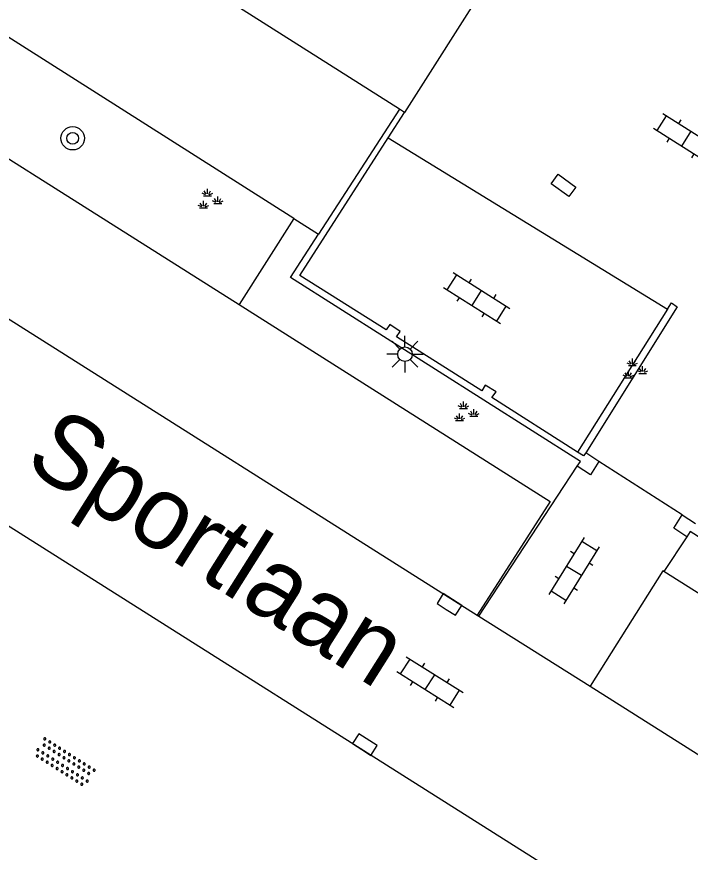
# Model space of a CAD drawing. Extents: x 136000 to 141000, y 400494 to 402006.
# Drawn here: x 138201.82 to 138224.86, y 401597.09 to 401625.67 of the extents above; entities that cross this region are included whole.
import ezdxf

# ---------------------------------------------------------------- set-up
doc = ezdxf.new("R2010")
doc.units = 0
for name, color, linetype in [('gg-afsc-erfafscheiding', 7, 'Continuous'), ('gg-afsc-hekwerk', 7, 'Continuous'), ('gg-afsc-muur', 7, 'Continuous'), ('gg-anno-openbare ruimte label', 7, 'Continuous'), ('gg-knt-verharding', 7, 'Continuous'), ('gt-grn-groengrens', 7, 'Continuous'), ('gt-symb-boom', 7, 'Continuous'), ('gt-symb-groenvak', 7, 'Continuous'), ('gt-symb-klinker verharding', 7, 'Continuous'), ('gt-symb-kolk', 7, 'Continuous'), ('gt-symb-kolk center center', 7, 'Continuous'), ('gt-symb-lichtmast', 7, 'Continuous'), ('gt-symb-overige verharding', 7, 'Continuous')]:
    doc.layers.add(name, color=color, linetype=linetype)

# ---------------------------------------------------------------- blocks, each defined once
blk = doc.blocks.new('gt0-GRVAK')
at = {"layer": 'gt-symb-groenvak'}
for p, q in [((-0.091, 0.211), (-0.156, 0.322)), ((-0.047, 0.214), (-0.047, 0.393)), ((-0.004, 0.211), (0.061, 0.322)), ((-0.11, 0.189), (-0.228, 0.24)), ((-0.182, 0.153), (0.088, 0.153)), ((0.015, 0.189), (0.133, 0.24)), ((0.262, -0.052), (0.197, 0.059)), ((0.305, -0.049), (0.305, 0.13)), ((0.349, -0.052), (0.414, 0.059)), ((-0.245, -0.228), (-0.363, -0.177)), ((-0.318, -0.264), (-0.047, -0.264)), ((-0.226, -0.206), (-0.291, -0.095)), ((-0.183, -0.203), (-0.183, -0.024)), ((-0.139, -0.206), (-0.074, -0.095)), ((-0.12, -0.228), (-0.002, -0.177)), ((0.243, -0.074), (0.125, -0.023)), ((0.17, -0.11), (0.441, -0.11)), ((0.368, -0.074), (0.486, -0.023))]:
    blk.add_line(p, q, dxfattribs=at)
blk = doc.blocks.new('gt0-LMAST')
at = {"layer": 'gt-symb-lichtmast'}
for p, q in [((-0.005, 0.246), (-0.005, 0.621)), ((-0.182, 0.173), (-0.447, 0.438)), ((0.172, 0.173), (0.437, 0.438)), ((-0.255, -0.004), (-0.63, -0.004)), ((-0.182, -0.181), (-0.447, -0.446)), ((-0.005, -0.254), (-0.005, -0.629)), ((0.437, -0.446), (0.172, -0.181)), ((0.245, -0.004), (0.62, -0.004))]:
    blk.add_line(p, q, dxfattribs=at)
blk.add_circle((-0.005, -0.004), 0.25, dxfattribs=at)
blk = doc.blocks.new('gt0-KL1')
at = {"layer": 'gt-symb-klinker verharding'}
for p, q in [((-1.15, 0.3), (1.15, 0.3)), ((-1, -0.3), (-1, 0.3)), ((-0.5, 0.3), (-0.5, 0.45)), ((0, -0.3), (0, 0.3)), ((0.5, 0.3), (0.5, 0.45)), ((1, -0.3), (1, 0.3)), ((-1.15, -0.3), (1.15, -0.3)), ((-0.5, -0.45), (-0.5, -0.3)), ((0.5, -0.45), (0.5, -0.3))]:
    blk.add_line(p, q, dxfattribs=at)
blk = doc.blocks.new('gt0-KOLKCC')
at = {"layer": 'gt-symb-kolk center center'}
blk.add_lwpolyline([(-0.375, 0.2), (0.375, 0.2), (0.375, -0.2), (-0.375, -0.2)], close=True, dxfattribs=at)
blk = doc.blocks.new('gt0-BOOM')
at = {"layer": 'gt-symb-boom'}
for radius in [0.4, 0.2]:
    blk.add_circle((0, 0), radius, dxfattribs=at)
blk = doc.blocks.new('gt0-OVH')
at = {"layer": 'gt-symb-overige verharding'}
for points in [[(-0.972, 0.298), (-0.967, 0.308), (-0.965, 0.319), (-0.966, 0.33), (-0.971, 0.34), (-0.978, 0.348), (-0.988, 0.353), (-0.999, 0.355), (-1.01, 0.354), (-1.02, 0.349), (-1.028, 0.342), (-1.033, 0.332), (-1.035, 0.321), (-1.034, 0.31), (-1.029, 0.3), (-1.022, 0.292), (-1.012, 0.287), (-1.001, 0.285), (-0.99, 0.286), (-0.98, 0.291)], [(-0.772, 0.298), (-0.767, 0.308), (-0.765, 0.319), (-0.766, 0.33), (-0.771, 0.34), (-0.778, 0.348), (-0.788, 0.353), (-0.799, 0.355), (-0.81, 0.354), (-0.82, 0.349), (-0.828, 0.342), (-0.833, 0.332), (-0.835, 0.321), (-0.834, 0.31), (-0.829, 0.3), (-0.822, 0.292), (-0.812, 0.287), (-0.801, 0.285), (-0.79, 0.286), (-0.78, 0.291)], [(-0.572, 0.298), (-0.567, 0.308), (-0.565, 0.319), (-0.566, 0.33), (-0.571, 0.34), (-0.578, 0.348), (-0.588, 0.353), (-0.599, 0.355), (-0.61, 0.354), (-0.62, 0.349), (-0.628, 0.342), (-0.633, 0.332), (-0.635, 0.321), (-0.634, 0.31), (-0.629, 0.3), (-0.622, 0.292), (-0.612, 0.287), (-0.601, 0.285), (-0.59, 0.286), (-0.58, 0.291)], [(-0.372, 0.298), (-0.367, 0.308), (-0.365, 0.319), (-0.366, 0.33), (-0.371, 0.34), (-0.378, 0.348), (-0.388, 0.353), (-0.399, 0.355), (-0.41, 0.354), (-0.42, 0.349), (-0.428, 0.342), (-0.433, 0.332), (-0.435, 0.321), (-0.434, 0.31), (-0.429, 0.3), (-0.422, 0.292), (-0.412, 0.287), (-0.401, 0.285), (-0.39, 0.286), (-0.38, 0.291)], [(-0.172, 0.298), (-0.167, 0.308), (-0.165, 0.319), (-0.166, 0.33), (-0.171, 0.34), (-0.178, 0.348), (-0.188, 0.353), (-0.199, 0.355), (-0.21, 0.354), (-0.22, 0.349), (-0.228, 0.342), (-0.233, 0.332), (-0.235, 0.321), (-0.234, 0.31), (-0.229, 0.3), (-0.222, 0.292), (-0.212, 0.287), (-0.201, 0.285), (-0.19, 0.286), (-0.18, 0.291)], [(0.028, 0.298), (0.033, 0.308), (0.035, 0.319), (0.034, 0.33), (0.029, 0.34), (0.022, 0.348), (0.012, 0.353), (0.001, 0.355), (-0.01, 0.354), (-0.02, 0.349), (-0.028, 0.342), (-0.033, 0.332), (-0.035, 0.321), (-0.034, 0.31), (-0.029, 0.3), (-0.022, 0.292), (-0.012, 0.287), (-0.001, 0.285), (0.01, 0.286), (0.02, 0.291)], [(0.228, 0.298), (0.233, 0.308), (0.235, 0.319), (0.234, 0.33), (0.229, 0.34), (0.222, 0.348), (0.212, 0.353), (0.201, 0.355), (0.19, 0.354), (0.18, 0.349), (0.172, 0.342), (0.167, 0.332), (0.165, 0.321), (0.166, 0.31), (0.171, 0.3), (0.178, 0.292), (0.188, 0.287), (0.199, 0.285), (0.21, 0.286), (0.22, 0.291)], [(0.428, 0.298), (0.433, 0.308), (0.435, 0.319), (0.434, 0.33), (0.429, 0.34), (0.422, 0.348), (0.412, 0.353), (0.401, 0.355), (0.39, 0.354), (0.38, 0.349), (0.372, 0.342), (0.367, 0.332), (0.365, 0.321), (0.366, 0.31), (0.371, 0.3), (0.378, 0.292), (0.388, 0.287), (0.399, 0.285), (0.41, 0.286), (0.42, 0.291)], [(0.628, 0.298), (0.633, 0.308), (0.635, 0.319), (0.634, 0.33), (0.629, 0.34), (0.622, 0.348), (0.612, 0.353), (0.601, 0.355), (0.59, 0.354), (0.58, 0.349), (0.572, 0.342), (0.567, 0.332), (0.565, 0.321), (0.566, 0.31), (0.571, 0.3), (0.578, 0.292), (0.588, 0.287), (0.599, 0.285), (0.61, 0.286), (0.62, 0.291)], [(0.828, 0.298), (0.833, 0.308), (0.835, 0.319), (0.834, 0.33), (0.829, 0.34), (0.822, 0.348), (0.812, 0.353), (0.801, 0.355), (0.79, 0.354), (0.78, 0.349), (0.772, 0.342), (0.767, 0.332), (0.765, 0.321), (0.766, 0.31), (0.771, 0.3), (0.778, 0.292), (0.788, 0.287), (0.799, 0.285), (0.81, 0.286), (0.82, 0.291)], [(1.028, 0.298), (1.033, 0.308), (1.035, 0.319), (1.034, 0.33), (1.029, 0.34), (1.022, 0.348), (1.012, 0.353), (1.001, 0.355), (0.99, 0.354), (0.98, 0.349), (0.972, 0.342), (0.967, 0.332), (0.965, 0.321), (0.966, 0.31), (0.971, 0.3), (0.978, 0.292), (0.988, 0.287), (0.999, 0.285), (1.01, 0.286), (1.02, 0.291)], [(-0.872, 0.106), (-0.867, 0.116), (-0.865, 0.126), (-0.866, 0.137), (-0.871, 0.147), (-0.878, 0.156), (-0.888, 0.161), (-0.899, 0.163), (-0.91, 0.162), (-0.92, 0.157), (-0.928, 0.15), (-0.933, 0.14), (-0.935, 0.129), (-0.934, 0.118), (-0.929, 0.108), (-0.922, 0.1), (-0.912, 0.095), (-0.901, 0.092), (-0.89, 0.094), (-0.88, 0.098)], [(-0.672, 0.106), (-0.667, 0.116), (-0.665, 0.126), (-0.666, 0.137), (-0.671, 0.147), (-0.678, 0.156), (-0.688, 0.161), (-0.699, 0.163), (-0.71, 0.162), (-0.72, 0.157), (-0.728, 0.15), (-0.733, 0.14), (-0.735, 0.129), (-0.734, 0.118), (-0.729, 0.108), (-0.722, 0.1), (-0.712, 0.095), (-0.701, 0.092), (-0.69, 0.094), (-0.68, 0.098)], [(-0.472, 0.106), (-0.467, 0.116), (-0.465, 0.126), (-0.466, 0.137), (-0.471, 0.147), (-0.478, 0.156), (-0.488, 0.161), (-0.499, 0.163), (-0.51, 0.162), (-0.52, 0.157), (-0.528, 0.15), (-0.533, 0.14), (-0.535, 0.129), (-0.534, 0.118), (-0.529, 0.108), (-0.522, 0.1), (-0.512, 0.095), (-0.501, 0.092), (-0.49, 0.094), (-0.48, 0.098)], [(-0.272, 0.106), (-0.267, 0.116), (-0.265, 0.126), (-0.266, 0.137), (-0.271, 0.147), (-0.278, 0.156), (-0.288, 0.161), (-0.299, 0.163), (-0.31, 0.162), (-0.32, 0.157), (-0.328, 0.15), (-0.333, 0.14), (-0.335, 0.129), (-0.334, 0.118), (-0.329, 0.108), (-0.322, 0.1), (-0.312, 0.095), (-0.301, 0.092), (-0.29, 0.094), (-0.28, 0.098)], [(-0.072, 0.106), (-0.067, 0.116), (-0.065, 0.126), (-0.066, 0.137), (-0.071, 0.147), (-0.078, 0.156), (-0.088, 0.161), (-0.099, 0.163), (-0.11, 0.162), (-0.12, 0.157), (-0.128, 0.15), (-0.133, 0.14), (-0.135, 0.129), (-0.134, 0.118), (-0.129, 0.108), (-0.122, 0.1), (-0.112, 0.095), (-0.101, 0.092), (-0.09, 0.094), (-0.08, 0.098)], [(0.128, 0.106), (0.133, 0.116), (0.135, 0.126), (0.134, 0.137), (0.129, 0.147), (0.122, 0.156), (0.112, 0.161), (0.101, 0.163), (0.09, 0.162), (0.08, 0.157), (0.072, 0.15), (0.067, 0.14), (0.065, 0.129), (0.066, 0.118), (0.071, 0.108), (0.078, 0.1), (0.088, 0.095), (0.099, 0.092), (0.11, 0.094), (0.12, 0.098)], [(0.328, 0.106), (0.333, 0.116), (0.335, 0.126), (0.334, 0.137), (0.329, 0.147), (0.322, 0.156), (0.312, 0.161), (0.301, 0.163), (0.29, 0.162), (0.28, 0.157), (0.272, 0.15), (0.267, 0.14), (0.265, 0.129), (0.266, 0.118), (0.271, 0.108), (0.278, 0.1), (0.288, 0.095), (0.299, 0.092), (0.31, 0.094), (0.32, 0.098)], [(0.528, 0.106), (0.533, 0.116), (0.535, 0.126), (0.534, 0.137), (0.529, 0.147), (0.522, 0.156), (0.512, 0.161), (0.501, 0.163), (0.49, 0.162), (0.48, 0.157), (0.472, 0.15), (0.467, 0.14), (0.465, 0.129), (0.466, 0.118), (0.471, 0.108), (0.478, 0.1), (0.488, 0.095), (0.499, 0.092), (0.51, 0.094), (0.52, 0.098)], [(0.728, 0.106), (0.733, 0.116), (0.735, 0.126), (0.734, 0.137), (0.729, 0.147), (0.722, 0.156), (0.712, 0.161), (0.701, 0.163), (0.69, 0.162), (0.68, 0.157), (0.672, 0.15), (0.667, 0.14), (0.665, 0.129), (0.666, 0.118), (0.671, 0.108), (0.678, 0.1), (0.688, 0.095), (0.699, 0.092), (0.71, 0.094), (0.72, 0.098)], [(0.928, 0.106), (0.933, 0.116), (0.935, 0.126), (0.934, 0.137), (0.929, 0.147), (0.922, 0.156), (0.912, 0.161), (0.901, 0.163), (0.89, 0.162), (0.88, 0.157), (0.872, 0.15), (0.867, 0.14), (0.865, 0.129), (0.866, 0.118), (0.871, 0.108), (0.878, 0.1), (0.888, 0.095), (0.899, 0.092), (0.91, 0.094), (0.92, 0.098)], [(-0.972, -0.142), (-0.967, -0.132), (-0.965, -0.121), (-0.966, -0.11), (-0.971, -0.1), (-0.978, -0.092), (-0.988, -0.087), (-0.999, -0.085), (-1.01, -0.086), (-1.02, -0.091), (-1.028, -0.098), (-1.033, -0.108), (-1.035, -0.119), (-1.034, -0.13), (-1.029, -0.14), (-1.022, -0.148), (-1.012, -0.153), (-1.001, -0.155), (-0.99, -0.154), (-0.98, -0.149)], [(-0.872, -0.334), (-0.867, -0.324), (-0.865, -0.314), (-0.866, -0.303), (-0.871, -0.293), (-0.878, -0.284), (-0.888, -0.279), (-0.899, -0.277), (-0.91, -0.278), (-0.92, -0.283), (-0.928, -0.29), (-0.933, -0.3), (-0.935, -0.311), (-0.934, -0.322), (-0.929, -0.332), (-0.922, -0.34), (-0.912, -0.345), (-0.901, -0.348), (-0.89, -0.346), (-0.88, -0.342)], [(-0.772, -0.142), (-0.767, -0.132), (-0.765, -0.121), (-0.766, -0.11), (-0.771, -0.1), (-0.778, -0.092), (-0.788, -0.087), (-0.799, -0.085), (-0.81, -0.086), (-0.82, -0.091), (-0.828, -0.098), (-0.833, -0.108), (-0.835, -0.119), (-0.834, -0.13), (-0.829, -0.14), (-0.822, -0.148), (-0.812, -0.153), (-0.801, -0.155), (-0.79, -0.154), (-0.78, -0.149)], [(-0.672, -0.334), (-0.667, -0.324), (-0.665, -0.314), (-0.666, -0.303), (-0.671, -0.293), (-0.678, -0.284), (-0.688, -0.279), (-0.699, -0.277), (-0.71, -0.278), (-0.72, -0.283), (-0.728, -0.29), (-0.733, -0.3), (-0.735, -0.311), (-0.734, -0.322), (-0.729, -0.332), (-0.722, -0.34), (-0.712, -0.345), (-0.701, -0.348), (-0.69, -0.346), (-0.68, -0.342)], [(-0.572, -0.142), (-0.567, -0.132), (-0.565, -0.121), (-0.566, -0.11), (-0.571, -0.1), (-0.578, -0.092), (-0.588, -0.087), (-0.599, -0.085), (-0.61, -0.086), (-0.62, -0.091), (-0.628, -0.098), (-0.633, -0.108), (-0.635, -0.119), (-0.634, -0.13), (-0.629, -0.14), (-0.622, -0.148), (-0.612, -0.153), (-0.601, -0.155), (-0.59, -0.154), (-0.58, -0.149)], [(-0.472, -0.334), (-0.467, -0.324), (-0.465, -0.314), (-0.466, -0.303), (-0.471, -0.293), (-0.478, -0.284), (-0.488, -0.279), (-0.499, -0.277), (-0.51, -0.278), (-0.52, -0.283), (-0.528, -0.29), (-0.533, -0.3), (-0.535, -0.311), (-0.534, -0.322), (-0.529, -0.332), (-0.522, -0.34), (-0.512, -0.345), (-0.501, -0.348), (-0.49, -0.346), (-0.48, -0.342)], [(-0.372, -0.142), (-0.367, -0.132), (-0.365, -0.121), (-0.366, -0.11), (-0.371, -0.1), (-0.378, -0.092), (-0.388, -0.087), (-0.399, -0.085), (-0.41, -0.086), (-0.42, -0.091), (-0.428, -0.098), (-0.433, -0.108), (-0.435, -0.119), (-0.434, -0.13), (-0.429, -0.14), (-0.422, -0.148), (-0.412, -0.153), (-0.401, -0.155), (-0.39, -0.154), (-0.38, -0.149)], [(-0.272, -0.334), (-0.267, -0.324), (-0.265, -0.314), (-0.266, -0.303), (-0.271, -0.293), (-0.278, -0.284), (-0.288, -0.279), (-0.299, -0.277), (-0.31, -0.278), (-0.32, -0.283), (-0.328, -0.29), (-0.333, -0.3), (-0.335, -0.311), (-0.334, -0.322), (-0.329, -0.332), (-0.322, -0.34), (-0.312, -0.345), (-0.301, -0.348), (-0.29, -0.346), (-0.28, -0.342)], [(-0.172, -0.142), (-0.167, -0.132), (-0.165, -0.121), (-0.166, -0.11), (-0.171, -0.1), (-0.178, -0.092), (-0.188, -0.087), (-0.199, -0.085), (-0.21, -0.086), (-0.22, -0.091), (-0.228, -0.098), (-0.233, -0.108), (-0.235, -0.119), (-0.234, -0.13), (-0.229, -0.14), (-0.222, -0.148), (-0.212, -0.153), (-0.201, -0.155), (-0.19, -0.154), (-0.18, -0.149)], [(-0.072, -0.334), (-0.067, -0.324), (-0.065, -0.314), (-0.066, -0.303), (-0.071, -0.293), (-0.078, -0.284), (-0.088, -0.279), (-0.099, -0.277), (-0.11, -0.278), (-0.12, -0.283), (-0.128, -0.29), (-0.133, -0.3), (-0.135, -0.311), (-0.134, -0.322), (-0.129, -0.332), (-0.122, -0.34), (-0.112, -0.345), (-0.101, -0.348), (-0.09, -0.346), (-0.08, -0.342)], [(0.028, -0.142), (0.033, -0.132), (0.035, -0.121), (0.034, -0.11), (0.029, -0.1), (0.022, -0.092), (0.012, -0.087), (0.001, -0.085), (-0.01, -0.086), (-0.02, -0.091), (-0.028, -0.098), (-0.033, -0.108), (-0.035, -0.119), (-0.034, -0.13), (-0.029, -0.14), (-0.022, -0.148), (-0.012, -0.153), (-0.001, -0.155), (0.01, -0.154), (0.02, -0.149)], [(0.128, -0.334), (0.133, -0.324), (0.135, -0.314), (0.134, -0.303), (0.129, -0.293), (0.122, -0.284), (0.112, -0.279), (0.101, -0.277), (0.09, -0.278), (0.08, -0.283), (0.072, -0.29), (0.067, -0.3), (0.065, -0.311), (0.066, -0.322), (0.071, -0.332), (0.078, -0.34), (0.088, -0.345), (0.099, -0.348), (0.11, -0.346), (0.12, -0.342)], [(0.228, -0.142), (0.233, -0.132), (0.235, -0.121), (0.234, -0.11), (0.229, -0.1), (0.222, -0.092), (0.212, -0.087), (0.201, -0.085), (0.19, -0.086), (0.18, -0.091), (0.172, -0.098), (0.167, -0.108), (0.165, -0.119), (0.166, -0.13), (0.171, -0.14), (0.178, -0.148), (0.188, -0.153), (0.199, -0.155), (0.21, -0.154), (0.22, -0.149)], [(0.328, -0.334), (0.333, -0.324), (0.335, -0.314), (0.334, -0.303), (0.329, -0.293), (0.322, -0.284), (0.312, -0.279), (0.301, -0.277), (0.29, -0.278), (0.28, -0.283), (0.272, -0.29), (0.267, -0.3), (0.265, -0.311), (0.266, -0.322), (0.271, -0.332), (0.278, -0.34), (0.288, -0.345), (0.299, -0.348), (0.31, -0.346), (0.32, -0.342)], [(0.428, -0.142), (0.433, -0.132), (0.435, -0.121), (0.434, -0.11), (0.429, -0.1), (0.422, -0.092), (0.412, -0.087), (0.401, -0.085), (0.39, -0.086), (0.38, -0.091), (0.372, -0.098), (0.367, -0.108), (0.365, -0.119), (0.366, -0.13), (0.371, -0.14), (0.378, -0.148), (0.388, -0.153), (0.399, -0.155), (0.41, -0.154), (0.42, -0.149)], [(0.528, -0.334), (0.533, -0.324), (0.535, -0.314), (0.534, -0.303), (0.529, -0.293), (0.522, -0.284), (0.512, -0.279), (0.501, -0.277), (0.49, -0.278), (0.48, -0.283), (0.472, -0.29), (0.467, -0.3), (0.465, -0.311), (0.466, -0.322), (0.471, -0.332), (0.478, -0.34), (0.488, -0.345), (0.499, -0.348), (0.51, -0.346), (0.52, -0.342)], [(0.628, -0.142), (0.633, -0.132), (0.635, -0.121), (0.634, -0.11), (0.629, -0.1), (0.622, -0.092), (0.612, -0.087), (0.601, -0.085), (0.59, -0.086), (0.58, -0.091), (0.572, -0.098), (0.567, -0.108), (0.565, -0.119), (0.566, -0.13), (0.571, -0.14), (0.578, -0.148), (0.588, -0.153), (0.599, -0.155), (0.61, -0.154), (0.62, -0.149)], [(0.728, -0.334), (0.733, -0.324), (0.735, -0.314), (0.734, -0.303), (0.729, -0.293), (0.722, -0.284), (0.712, -0.279), (0.701, -0.277), (0.69, -0.278), (0.68, -0.283), (0.672, -0.29), (0.667, -0.3), (0.665, -0.311), (0.666, -0.322), (0.671, -0.332), (0.678, -0.34), (0.688, -0.345), (0.699, -0.348), (0.71, -0.346), (0.72, -0.342)], [(0.828, -0.142), (0.833, -0.132), (0.835, -0.121), (0.834, -0.11), (0.829, -0.1), (0.822, -0.092), (0.812, -0.087), (0.801, -0.085), (0.79, -0.086), (0.78, -0.091), (0.772, -0.098), (0.767, -0.108), (0.765, -0.119), (0.766, -0.13), (0.771, -0.14), (0.778, -0.148), (0.788, -0.153), (0.799, -0.155), (0.81, -0.154), (0.82, -0.149)], [(0.928, -0.334), (0.933, -0.324), (0.935, -0.314), (0.934, -0.303), (0.929, -0.293), (0.922, -0.284), (0.912, -0.279), (0.901, -0.277), (0.89, -0.278), (0.88, -0.283), (0.872, -0.29), (0.867, -0.3), (0.865, -0.311), (0.866, -0.322), (0.871, -0.332), (0.878, -0.34), (0.888, -0.345), (0.899, -0.348), (0.91, -0.346), (0.92, -0.342)], [(1.028, -0.142), (1.033, -0.132), (1.035, -0.121), (1.034, -0.11), (1.029, -0.1), (1.022, -0.092), (1.012, -0.087), (1.001, -0.085), (0.99, -0.086), (0.98, -0.091), (0.972, -0.098), (0.967, -0.108), (0.965, -0.119), (0.966, -0.13), (0.971, -0.14), (0.978, -0.148), (0.988, -0.153), (0.999, -0.155), (1.01, -0.154), (1.02, -0.149)]]:
    blk.add_lwpolyline(points, close=True, dxfattribs=at)
blk = doc.blocks.new('gt0-KOLK')
at = {"layer": 'gt-symb-kolk'}
blk.add_lwpolyline([(0, 0), (0.375, 0), (0.375, 0.4), (-0.375, 0.4), (-0.375, 0), (0, 0)], dxfattribs=at)

msp = doc.modelspace()

# ---------------------------------------------------------------- linework, layer by layer
at = {"layer": 'gg-afsc-erfafscheiding'}
msp.add_line((138224.582, 401608.627), (138221.732, 401610.456), dxfattribs=at)
at = {"layer": 'gg-afsc-hekwerk'}
for p, q in [((138211.297, 401618.764), (138181.964, 401637.383)), ((138214.532, 401621.526), (138224.078, 401615.664)), ((138211.297, 401618.764), (138212.145, 401618.226)), ((138224.078, 401615.664), (138221.007, 401610.775))]:
    msp.add_line(p, q, dxfattribs=at)
at = {"layer": 'gg-afsc-muur'}
for p, q in [((138214.915, 401622.51), (138212.145, 401618.226)), ((138214.532, 401621.526), (138215.092, 401622.396)), ((138215.092, 401622.396), (138214.915, 401622.51)), ((138221.732, 401610.456), (138221.284, 401610.752)), ((138224.582, 401608.627), (138225.038, 401608.338))]:
    msp.add_line(p, q, dxfattribs=at)
for points in [[(138221.007, 401610.775), (138218.079, 401612.641), (138218.217, 401612.841), (138217.85, 401613.062), (138217.737, 401612.874), (138214.813, 401614.723), (138214.937, 401614.906), (138214.582, 401615.14), (138214.461, 401614.956), (138211.506, 401616.82), (138214.532, 401621.526)], [(138220.997, 401610.295), (138221.102, 401610.453), (138211.191, 401616.75), (138212.145, 401618.226)], [(138221.284, 401610.752), (138221.212, 401610.644), (138221.007, 401610.775)], [(138221.732, 401610.456), (138221.443, 401609.999), (138220.997, 401610.295)], [(138224.744, 401607.881), (138224.297, 401608.178), (138224.582, 401608.627)], [(138234.679, 401601.778), (138224.862, 401608.057), (138224.744, 401607.881)]]:
    msp.add_lwpolyline(points, dxfattribs=at)
at = {"layer": 'gg-knt-verharding'}
for p, q in [((138178.201, 401630.084), (138217.574, 401605.204)), ((138214.915, 401622.51), (138206.204, 401628.024)), ((138232.208, 401588.863), (138176.153, 401624.285)), ((138217.626, 401605.171), (138220.997, 401610.295)), ((138224.744, 401607.881), (138223.961, 401606.693)), ((138248.04, 401591.446), (138223.961, 401606.693)), ((138217.574, 401605.204), (138217.626, 401605.171)), ((138217.626, 401605.171), (138221.433, 401602.767)), ((138221.433, 401602.767), (138245.351, 401587.66))]:
    msp.add_line(p, q, dxfattribs=at)
for points in [[(138178.201, 401630.084), (138180.712, 401633.988), (138209.429, 401615.822)], [(138209.118, 401632.567), (138217.932, 401626.881), (138215.092, 401622.396)], [(138209.429, 401615.822), (138220.068, 401609.091), (138217.574, 401605.204)], [(138224.078, 401615.664), (138224.215, 401615.882), (138224.417, 401615.744), (138221.284, 401610.752)], [(138223.961, 401606.693), (138223.926, 401606.715), (138221.433, 401602.767)]]:
    msp.add_lwpolyline(points, dxfattribs=at)
at = {"layer": 'gt-grn-groengrens'}
msp.add_line((138211.297, 401618.764), (138209.429, 401615.822), dxfattribs=at)

# ---------------------------------------------------------------- block references
at = {"layer": 'gt-symb-boom'}
msp.add_blockref('gt0-BOOM', (138203.738, 401621.509), dxfattribs=at)
at = {"layer": 'gt-symb-groenvak'}
for p in [(138208.395, 401619.391), (138222.927, 401613.581), (138217.155, 401612.117)]:
    msp.add_blockref('gt0-GRVAK', p, dxfattribs=at)
at = {"layer": 'gt-symb-klinker verharding'}
for p, rotation in [((138224.73, 401621.494), -32.33937707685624), ((138217.557, 401616.049), -32.33937707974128), ((138220.882, 401606.723), -121.79891282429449), ((138215.96, 401602.912), -32.33937707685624)]:
    msp.add_blockref('gt0-KL1', p, dxfattribs=dict(at, rotation=rotation))
at = {"layer": 'gt-symb-kolk'}
for p, rotation in [((138216.516, 401605.399), -32.33937708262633), ((138213.623, 401600.606), -32.33937707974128)]:
    msp.add_blockref('gt0-KOLK', p, dxfattribs=dict(at, rotation=rotation))
at = {"layer": 'gt-symb-kolk center center', "rotation": 144.06948106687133}
msp.add_blockref('gt0-KOLKCC', (138220.526, 401619.899), dxfattribs=at)
at = {"layer": 'gt-symb-lichtmast'}
msp.add_blockref('gt0-LMAST', (138215.109, 401614.13), dxfattribs=at)
at = {"layer": 'gt-symb-overige verharding', "rotation": -32.466799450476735}
msp.add_blockref('gt0-OVH', (138203.457, 401600.164), dxfattribs=at)

# ---------------------------------------------------------------- texts
at = {"layer": 'gg-anno-openbare ruimte label'}
msp.add_text('Sportlaan', height=2.5, rotation=327.7, dxfattribs=at).set_placement((138202.012, 401610.306))

doc.saveas('drawing.dxf')
